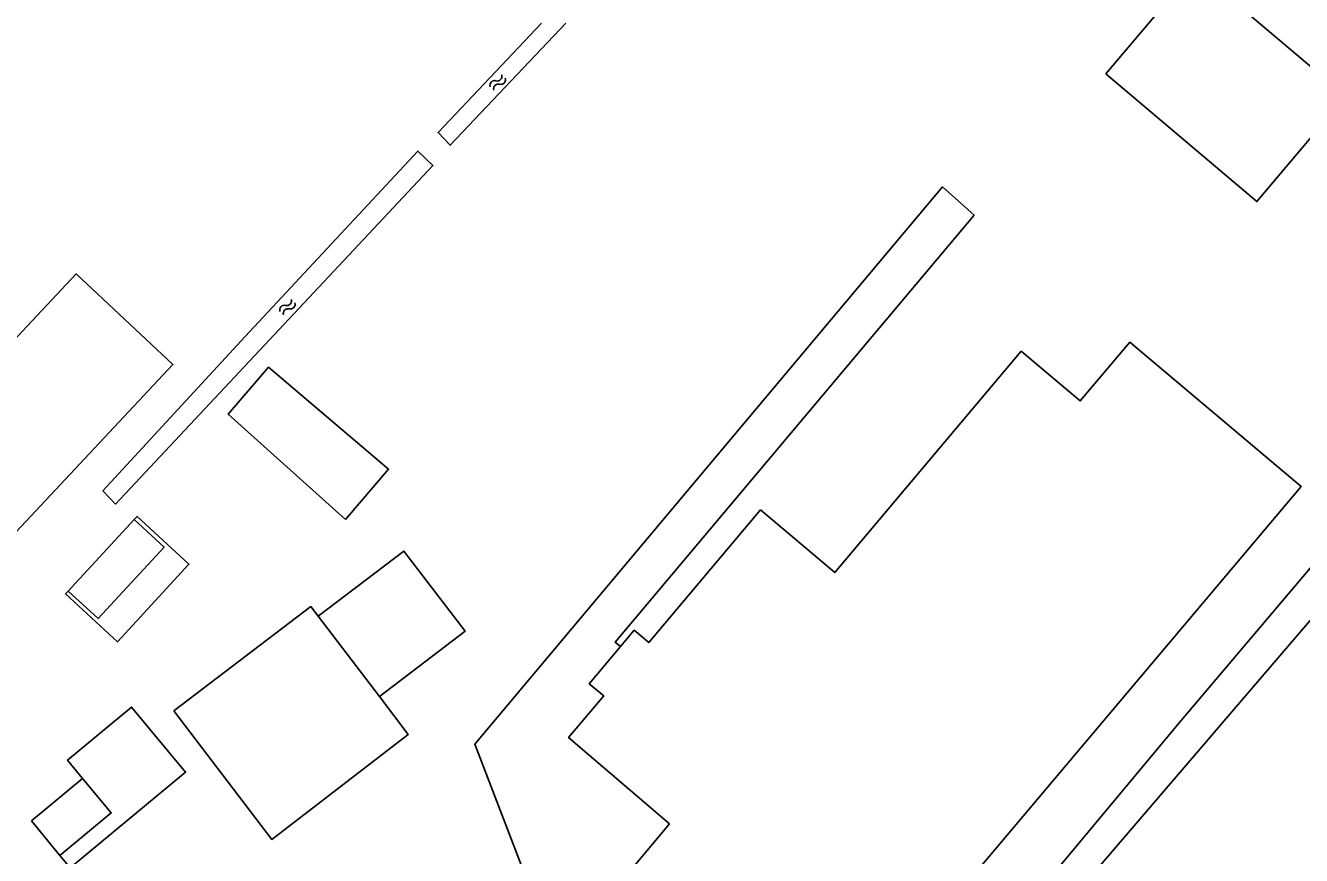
# Model space of a CAD drawing. Extents: x 133000 to 136000, y 400500 to 403500.
# Drawn here: x 135756.1 to 135871.5, y 402424.7 to 402499.8 of the extents above; entities that cross this region are included whole.
import ezdxf

# ---------------------------------------------------------------- set-up
doc = ezdxf.new("R2010")
doc.units = 0
for name, color, linetype in [('gg-afsc-lijn draadraster', 7, 'Continuous'), ('gg-bbg-bijgebouw', 7, 'Continuous'), ('gg-bbg-gedigitaliseerde bijgebouw', 7, 'Continuous'), ('gg-bbg-luifel en loopbrug', 7, 'Continuous'), ('gg-knt-bronhoudergrens', 7, 'Continuous'), ('gg-knt-verharding', 7, 'Continuous'), ('gg-kntw-bovenkant insteek waterloop', 7, 'Continuous'), ('gt-symb-watersymbool', 7, 'Continuous')]:
    doc.layers.add(name, color=color, linetype=linetype)

# ---------------------------------------------------------------- blocks, each defined once
blk = doc.blocks.new('gt0-WA')
at = {"layer": 'gt-symb-watersymbool'}
for centre, start, end in [((-0.32, 0.02), 28.0725, 151.9275), ((0.43, 0.42), 208.0725, 331.9275), ((-0.32, -0.43), 28.0725, 151.9275), ((0.43, -0.03), 208.0725, 331.9275)]:
    blk.add_arc(centre, 0.425, start, end, dxfattribs=at)

msp = doc.modelspace()

# ---------------------------------------------------------------- linework, layer by layer
at = {"layer": 'gg-afsc-lijn draadraster'}
for p, q in [((135883.6, 402464.06), (135860.29, 402436.52)), ((135860.29, 402436.52), (135837.61, 402409.28))]:
    msp.add_line(p, q, dxfattribs=at)
at = {"layer": 'gg-bbg-bijgebouw'}
for points in [[(135745.47, 402443.58), (135736.72, 402451.78), (135760.67, 402477.32), (135769.41, 402469.12), (135745.47, 402443.58)], [(135822.58, 402455.97), (135812.46, 402443.96), (135811.15, 402445.07), (135809.9, 402443.59)], [(135803, 402414.02), (135814.33, 402427.55), (135805.21, 402435.36), (135808.39, 402439.13), (135807.08, 402440.23), (135809.9, 402443.59)]]:
    msp.add_lwpolyline(points, dxfattribs=at)
at = {"layer": 'gg-bbg-gedigitaliseerde bijgebouw'}
for p, q in [((135765.91, 402455.09), (135759.94, 402448.62)), ((135782.55, 402446.34), (135788.09, 402439.07)), ((135756.61, 402427.83), (135761.25, 402431.67)), ((135756.61, 402427.83), (135759.19, 402424.71))]:
    msp.add_line(p, q, dxfattribs=at)
for points in [[(135853.82, 402495.4), (135861.86, 402504.93), (135875.53, 402493.39), (135867.49, 402483.86), (135853.82, 402495.4)], [(135832.7, 402412.1), (135871.48, 402458.09), (135855.99, 402471.15), (135851.5, 402465.82), (135846.17, 402470.31), (135829.3, 402450.3), (135822.58, 402455.97)], [(135759.94, 402448.62), (135762.64, 402446.13), (135768.62, 402452.6), (135765.91, 402455.09)], [(135782.55, 402446.34), (135781.89, 402447.21), (135769.51, 402437.78)], [(135769.51, 402437.78), (135778.37, 402426.15), (135790.7, 402435.65), (135788.09, 402439.07)], [(135761.25, 402431.67), (135763.83, 402428.55), (135759.19, 402424.71)]]:
    msp.add_lwpolyline(points, dxfattribs=at)
at = {"layer": 'gg-bbg-luifel en loopbrug'}
for points in [[(135785.04, 402455.09), (135788.92, 402459.64), (135778.07, 402468.89), (135774.42, 402464.61), (135785.04, 402455.09)], [(135759.94, 402448.62), (135759.71, 402448.37), (135764.41, 402444.04), (135770.87, 402451.04), (135766.17, 402455.37), (135765.91, 402455.09)], [(135788.09, 402439.07), (135795.85, 402444.98), (135790.31, 402452.24), (135782.55, 402446.34)], [(135759.19, 402424.71), (135760.12, 402423.58), (135770.56, 402432.23), (135765.67, 402438.13), (135759.88, 402433.33), (135761.25, 402431.67)]]:
    msp.add_lwpolyline(points, dxfattribs=at)
at = {"layer": 'gg-knt-bronhoudergrens'}
msp.add_lwpolyline([(135891.41, 402481.47), (135881.89, 402471.67), (135882.2, 402465.17), (135883.6, 402464.06), (135881.22, 402461.11), (135880.56, 402455.62), (135847.55, 402417.06), (135850.6, 402410.84), (135858.37, 402405.72), (135872.2, 402384.35), (135869.88, 402381.18), (135880.32, 402372)], dxfattribs=at)
at = {"layer": 'gg-knt-verharding'}
for points in [[(135841.89, 402482.64), (135839.04, 402485.18), (135796.72, 402434.76), (135801.46, 402422.43), (135774.01, 402392.77), (135772.3, 402391.53)], [(135841.89, 402482.64), (135809.43, 402443.99), (135809.9, 402443.59)]]:
    msp.add_lwpolyline(points, dxfattribs=at)
at = {"layer": 'gg-kntw-bovenkant insteek waterloop'}
for points in [[(135802.75, 402500), (135793.4, 402490.11), (135794.5, 402488.95), (135804.95, 402500)], [(135763.07, 402457.7), (135764.23, 402456.49), (135792.94, 402487.12), (135791.58, 402488.43), (135775.96, 402471.65), (135763.07, 402457.7)]]:
    msp.add_lwpolyline(points, dxfattribs=at)

# ---------------------------------------------------------------- block references
at = {"layer": 'gt-symb-watersymbool'}
for p, rotation in [((135798.76, 402494.59), 46.13442163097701), ((135779.73, 402474.27), 47.14809157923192)]:
    msp.add_blockref('gt0-WA', p, dxfattribs=dict(at, rotation=rotation))

doc.saveas('drawing.dxf')
